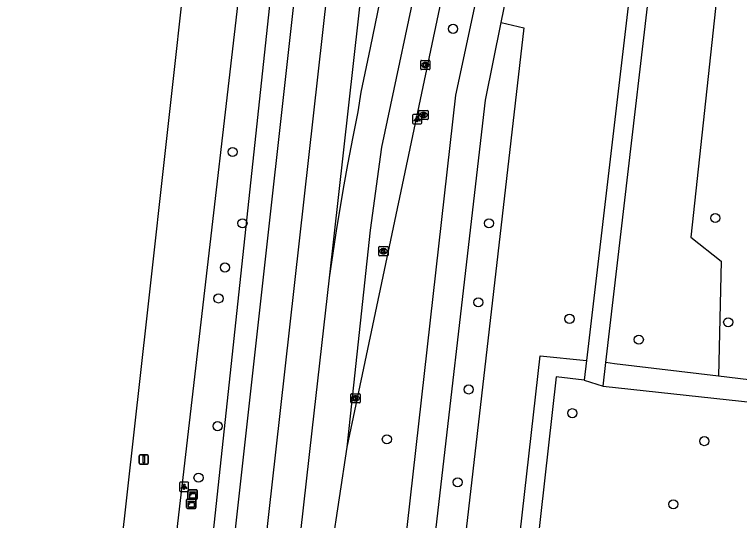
# Model space of a CAD drawing. Extents: x 161928 to 163055, y 386475 to 387428.
# Drawn here: x 161985.6 to 162063.8, y 387155 to 387209.5 of the extents above; entities that cross this region are included whole.
import ezdxf

# ---------------------------------------------------------------- set-up
doc = ezdxf.new("R2010")
doc.units = 0
for name, color, linetype in [('IMGEO_Berm_groen', 7, 'Continuous'), ('IMGEO_Boom', 7, 'Continuous'), ('IMGEO_Fietspad_gesloten', 7, 'Continuous'), ('IMGEO_Groenvoorziening', 7, 'Continuous'), ('IMGEO_Kast', 7, 'Continuous'), ('IMGEO_Kolk', 7, 'Continuous'), ('IMGEO_Lichtpunt', 7, 'Continuous'), ('IMGEO_Rijbaan_regionaal_gesloten', 7, 'Continuous'), ('IMGEO_Rioolput', 7, 'Continuous'), ('IMGEO_Verkeersbordpaal', 7, 'Continuous'), ('IMGEO_Voetpad_gesloten', 7, 'Continuous'), ('IMGEO_Voetpad_halfverhard', 7, 'Continuous'), ('IMGEO_Voetpad_open', 7, 'Continuous')]:
    doc.layers.add(name, color=color, linetype=linetype)

msp = doc.modelspace()

# ---------------------------------------------------------------- linework, layer by layer
at = {"layer": 'IMGEO_Berm_groen'}
for points in [[(162012.681, 387235.942), (162014.311, 387250), (162016.656, 387270.226), (162019.502, 387269.923), (162006.736, 387150.79), (162002.858, 387151.25), (162012.681, 387235.942)], [(162038.134, 387208.656), (162040.565, 387208.08), (162024.438, 387067.877), (162030.057, 387064.33)]]:
    msp.add_lwpolyline(points, dxfattribs=at)
at = {"layer": 'IMGEO_Boom'}
for centre in [(162032.944, 387207.984), (162009.16, 387194.715), (162061.205, 387187.594), (162010.231, 387187.021), (162036.802, 387187.021), (162008.334, 387182.261), (162007.645, 387178.923), (162035.657, 387178.496), (162045.493, 387176.729), (162062.604, 387176.364), (162052.965, 387174.493), (162034.621, 387169.115), (162045.795, 387166.558), (162007.543, 387165.161), (162025.799, 387163.741), (162060.024, 387163.545), (162005.493, 387159.601), (162033.432, 387159.107), (162056.678, 387156.742)]:
    msp.add_circle(centre, 0.489, dxfattribs=at)
at = {"layer": 'IMGEO_Fietspad_gesloten'}
for points in [[(162040.471, 387232.592), (162037.487, 387220.819), (162033.193, 387200.82), (162015.741, 387045.758)], [(162038.134, 387208.656), (162040.505, 387220.272), (162043.612, 387232.216)], [(162018.878, 387045.34), (162029.935, 387143.979), (162036.431, 387200.283), (162038.134, 387208.656)]]:
    msp.add_lwpolyline(points, dxfattribs=at)
at = {"layer": 'IMGEO_Groenvoorziening'}
msp.add_lwpolyline([(162063.358, 387229.848), (162058.584, 387185.522), (162061.857, 387182.931), (162061.566, 387170.54)], dxfattribs=at)
at = {"layer": 'IMGEO_Kast'}
for p, q in [((162004.354, 387157.366), (162004.354, 387158.207)), ((162004.354, 387158.207), (162004.354, 387157.366)), ((162004.429, 387158.291), (162005.27, 387158.291)), ((162005.27, 387158.291), (162004.429, 387158.291)), ((162005.354, 387158.216), (162005.354, 387157.375)), ((162005.354, 387157.375), (162005.354, 387158.216)), ((162004.213, 387156.376), (162004.213, 387157.217)), ((162004.213, 387157.217), (162004.213, 387156.376)), ((162004.288, 387157.301), (162005.129, 387157.301)), ((162005.129, 387157.301), (162004.288, 387157.301)), ((162005.279, 387157.291), (162004.438, 387157.291)), ((162004.438, 387157.291), (162005.279, 387157.291)), ((162005.213, 387157.226), (162005.213, 387156.385)), ((162005.213, 387156.385), (162005.213, 387157.226)), ((162005.138, 387156.301), (162004.297, 387156.301)), ((162004.297, 387156.301), (162005.138, 387156.301))]:
    msp.add_line(p, q, dxfattribs=at)
for points in [[(162004.549, 387158.081), (162005.149, 387158.081), (162005.149, 387157.996), (162004.549, 387157.996), (162004.549, 387158.081)], [(162004.549, 387157.906), (162005.149, 387157.906), (162005.149, 387157.417), (162004.549, 387157.417), (162004.549, 387157.906)], [(162004.408, 387157.091), (162005.008, 387157.091), (162005.008, 387157.006), (162004.408, 387157.006), (162004.408, 387157.091)], [(162004.408, 387156.916), (162005.008, 387156.916), (162005.008, 387156.427), (162004.408, 387156.427), (162004.408, 387156.916)]]:
    msp.add_lwpolyline(points, dxfattribs=at)
for centre in [(162004.633, 387157.755), (162004.492, 387156.765)]:
    msp.add_circle(centre, 0.0377, dxfattribs=at)
for centre, start, end in [((162004.432, 387158.213), 92.4484, 184.28452), ((162004.432, 387158.213), 92.4484, 184.28452), ((162005.276, 387158.213), 2.4484, 94.28452), ((162005.276, 387158.213), 2.4484, 94.28452), ((162004.432, 387157.369), 182.4484, 274.28452), ((162004.432, 387157.369), 182.4484, 274.28452), ((162005.276, 387157.369), 272.4484, 4.28452), ((162005.276, 387157.369), 272.4484, 4.28452), ((162004.291, 387157.223), 92.4484, 184.28452), ((162004.291, 387157.223), 92.4484, 184.28452), ((162005.135, 387157.223), 2.4484, 94.28452), ((162005.135, 387157.223), 2.4484, 94.28452), ((162004.291, 387156.379), 182.4484, 274.28452), ((162004.291, 387156.379), 182.4484, 274.28452), ((162005.135, 387156.379), 272.4484, 4.28452), ((162005.135, 387156.379), 272.4484, 4.28452)]:
    msp.add_arc(centre, 0.0779, start, end, dxfattribs=at)
at = {"layer": 'IMGEO_Kolk'}
for p, q in [((162029.446, 387203.658), (162029.446, 387204.51)), ((162029.521, 387204.584), (162030.373, 387204.584)), ((162029.934, 387204.364), (162029.959, 387204.364)), ((162030.447, 387204.51), (162030.447, 387203.658)), ((162030.373, 387203.584), (162029.521, 387203.584)), ((162029.957, 387203.804), (162029.932, 387203.804)), ((162024.928, 387183.589), (162024.928, 387184.441)), ((162025.003, 387184.515), (162025.855, 387184.515)), ((162025.416, 387184.295), (162025.441, 387184.295)), ((162025.929, 387184.441), (162025.929, 387183.589)), ((162025.855, 387183.515), (162025.003, 387183.515)), ((162025.439, 387183.735), (162025.414, 387183.735)), ((162021.923, 387167.736), (162021.923, 387168.588)), ((162021.998, 387168.662), (162022.85, 387168.662)), ((162022.411, 387168.442), (162022.436, 387168.442)), ((162022.924, 387168.588), (162022.924, 387167.736)), ((162022.85, 387167.662), (162021.998, 387167.662)), ((162022.434, 387167.882), (162022.409, 387167.882))]:
    msp.add_line(p, q, dxfattribs=at)
for points in [[(162029.446, 387203.658), (162029.446, 387204.51)], [(162029.521, 387204.584), (162030.373, 387204.584)], [(162029.767, 387204.284), (162029.89, 387204.284), (162029.89, 387204.133), (162030.02, 387204.284), (162030.184, 387204.284), (162030.038, 387204.133), (162030.191, 387203.884), (162030.039, 387203.884), (162029.954, 387204.048), (162029.89, 387203.981), (162029.89, 387203.884), (162029.767, 387203.884), (162029.767, 387204.284)], [(162030.447, 387204.51), (162030.447, 387203.658)], [(162030.373, 387203.584), (162029.521, 387203.584)], [(162024.928, 387183.589), (162024.928, 387184.441)], [(162025.003, 387184.515), (162025.855, 387184.515)], [(162025.249, 387184.215), (162025.372, 387184.215), (162025.372, 387184.064), (162025.502, 387184.215), (162025.666, 387184.215), (162025.52, 387184.064), (162025.673, 387183.815), (162025.521, 387183.815), (162025.436, 387183.979), (162025.372, 387183.912), (162025.372, 387183.815), (162025.249, 387183.815), (162025.249, 387184.215)], [(162025.929, 387184.441), (162025.929, 387183.589)], [(162025.855, 387183.515), (162025.003, 387183.515)], [(162021.923, 387167.736), (162021.923, 387168.588)], [(162021.998, 387168.662), (162022.85, 387168.662)], [(162022.244, 387168.362), (162022.367, 387168.362), (162022.367, 387168.211), (162022.497, 387168.362), (162022.661, 387168.362), (162022.515, 387168.211), (162022.668, 387167.962), (162022.516, 387167.962), (162022.431, 387168.126), (162022.367, 387168.059), (162022.367, 387167.962), (162022.244, 387167.962), (162022.244, 387168.362)], [(162022.924, 387168.588), (162022.924, 387167.736)], [(162022.85, 387167.662), (162021.998, 387167.662)]]:
    msp.add_lwpolyline(points, dxfattribs=at)
for centre, start, end in [((162029.523, 387204.508), 91.55205, 178.44795), ((162029.523, 387204.508), 91.55205, 178.44795), ((162030.371, 387204.508), 1.55205, 88.44795), ((162030.371, 387204.508), 1.55205, 88.44795), ((162029.523, 387203.66), 181.55205, 268.44795), ((162029.523, 387203.66), 181.55205, 268.44795), ((162030.371, 387203.66), 271.55205, 358.44795), ((162030.371, 387203.66), 271.55205, 358.44795), ((162025.005, 387184.439), 91.55205, 178.44795), ((162025.005, 387184.439), 91.55205, 178.44795), ((162025.853, 387184.439), 1.55205, 88.44795), ((162025.853, 387184.439), 1.55205, 88.44795), ((162025.005, 387183.591), 181.55205, 268.44795), ((162025.005, 387183.591), 181.55205, 268.44795), ((162025.853, 387183.591), 271.55205, 358.44795), ((162025.853, 387183.591), 271.55205, 358.44795), ((162022, 387168.586), 91.55205, 178.44795), ((162022, 387168.586), 91.55205, 178.44795), ((162022.848, 387168.586), 1.55205, 88.44795), ((162022.848, 387168.586), 1.55205, 88.44795), ((162022, 387167.738), 181.55205, 268.44795), ((162022, 387167.738), 181.55205, 268.44795), ((162022.848, 387167.738), 271.55205, 358.44795), ((162022.848, 387167.738), 271.55205, 358.44795)]:
    msp.add_arc(centre, 0.0765, start, end, dxfattribs=at)
for centre, major_axis, ratio, start_param, end_param in [((162029.933, 387204.084), (-0.387, 0.002), 0.722429, 4.712389, 7.853982), ((162029.958, 387204.084), (-0.39, 0.002), 0.717154, 1.570796, 4.712389), ((162025.415, 387184.015), (-0.387, 0.002), 0.722429, 4.712389, 7.853982), ((162025.44, 387184.015), (-0.39, 0.002), 0.717154, 1.570796, 4.712389), ((162022.41, 387168.162), (-0.387, 0.002), 0.722429, 4.712389, 7.853982), ((162022.435, 387168.162), (-0.39, 0.002), 0.717154, 1.570796, 4.712389)]:
    msp.add_ellipse(centre, major_axis=major_axis, ratio=ratio, start_param=start_param, end_param=end_param, dxfattribs=at)
at = {"layer": 'IMGEO_Lichtpunt'}
for p, q in [((162028.573, 387198.652), (162028.573, 387197.845)), ((162028.573, 387198.652), (162028.573, 387197.845)), ((162029.475, 387198.747), (162028.667, 387198.747)), ((162029.475, 387198.747), (162028.667, 387198.747)), ((162029.569, 387197.845), (162029.569, 387198.652)), ((162029.569, 387197.845), (162029.569, 387198.652)), ((162028.667, 387197.751), (162029.475, 387197.751)), ((162028.667, 387197.751), (162029.475, 387197.751)), ((162003.433, 387159.027), (162003.433, 387158.22)), ((162003.433, 387159.027), (162003.433, 387158.22)), ((162004.335, 387159.122), (162003.527, 387159.122)), ((162004.335, 387159.122), (162003.527, 387159.122)), ((162004.429, 387158.22), (162004.429, 387159.027)), ((162004.429, 387158.22), (162004.429, 387159.027)), ((162003.527, 387158.126), (162004.335, 387158.126)), ((162003.527, 387158.126), (162004.335, 387158.126))]:
    msp.add_line(p, q, dxfattribs=at)
for points in [[(162028.947, 387198.316), (162028.986, 387198.288), (162028.798, 387198.026), (162028.76, 387198.053), (162028.947, 387198.316)], [(162029.049, 387198.268), (162029.096, 387198.268), (162029.096, 387197.946), (162029.049, 387197.946), (162029.049, 387198.268)], [(162029.159, 387198.288), (162029.197, 387198.315), (162029.384, 387198.053), (162029.345, 387198.025), (162029.159, 387198.288)], [(162003.807, 387158.691), (162003.846, 387158.663), (162003.658, 387158.401), (162003.62, 387158.428), (162003.807, 387158.691)], [(162003.909, 387158.643), (162003.956, 387158.643), (162003.956, 387158.321), (162003.909, 387158.321), (162003.909, 387158.643)], [(162004.019, 387158.663), (162004.057, 387158.69), (162004.244, 387158.428), (162004.205, 387158.4), (162004.019, 387158.663)]]:
    msp.add_lwpolyline(points, dxfattribs=at)
for centre in [(162029.072, 387198.45), (162003.932, 387158.825)]:
    msp.add_circle(centre, 0.0994, dxfattribs=at)
for centre, start, end in [((162028.667, 387198.652), 90, 180), ((162028.667, 387198.652), 90, 180), ((162029.475, 387198.652), 0, 90), ((162029.475, 387198.652), 0, 90), ((162028.667, 387197.845), 180, 270), ((162028.667, 387197.845), 180, 270), ((162029.475, 387197.845), 270, 0), ((162029.475, 387197.845), 270, 360), ((162003.527, 387159.027), 90, 180), ((162003.527, 387159.027), 90, 180), ((162004.335, 387159.027), 0, 90), ((162004.335, 387159.027), 0, 90), ((162003.527, 387158.22), 180, 270), ((162003.527, 387158.22), 180, 270), ((162004.335, 387158.22), 270, 0), ((162004.335, 387158.22), 270, 360)]:
    msp.add_arc(centre, 0.0946, start, end, dxfattribs=at)
at = {"layer": 'IMGEO_Rijbaan_regionaal_gesloten'}
for points in [[(161985.65, 387049.083), (162000, 387177.371), (162006.579, 387236.694), (162008.055, 387250), (162012.98, 387294.179), (162019.411, 387351.497), (162026.896, 387418.212)], [(161997.606, 387047.891), (162000, 387069.001), (162009.068, 387150.514), (162018.492, 387235.226), (162020.135, 387250), (162020.419, 387252.551), (162022.337, 387269.621), (162025.462, 387297.428), (162030.762, 387344.212), (162039.047, 387417.345)], [(162042.307, 387417.112), (162041.019, 387405.95), (162033.924, 387342.322), (162032.583, 387330.366), (162021.925, 387234.892), (162013.785, 387162.349), (162000.892, 387047.542)], [(162045.829, 387416.861), (162041.509, 387378.17), (162037.206, 387339.705), (162025.612, 387235.81), (162025.392, 387233.155), (162020.58, 387190.135), (162019.567, 387181.129)], [(162021.532, 387162.891), (162024.033, 387186.285), (162025.244, 387195.236), (162034.253, 387237.51), (162037.077, 387249.016), (162042.646, 387272.239), (162053.953, 387319.089), (162063.379, 387357.951), (162065.611, 387367.345), (162069.516, 387383.537), (162073.154, 387398.872), (162076.154, 387411.399)], [(162029.99, 387234.463), (162029.83, 387232.411), (162028.451, 387226.445), (162027.374, 387221.631), (162025.057, 387210.996), (162023.993, 387205.94), (162023.008, 387201.169), (162022.652, 387199.02), (162022.143, 387196.359), (162021.551, 387193.35), (162021.15, 387191.187), (162020.357, 387186.458), (162019.567, 387181.129)], [(162021.532, 387162.891), (162031.497, 387210.247), (162036.971, 387233.011)], [(162019.567, 387181.129), (162017.716, 387164.665), (162012.204, 387115.841), (162006.204, 387062.186), (162004.52, 387047.158)], [(162008.079, 387046.78), (162019.854, 387151.971), (162021.532, 387162.891)]]:
    msp.add_lwpolyline(points, dxfattribs=at)
at = {"layer": 'IMGEO_Rioolput'}
for p, q in [((162029.253, 387198.273), (162029.253, 387199.125)), ((162029.328, 387199.199), (162030.18, 387199.199)), ((162029.741, 387198.979), (162029.766, 387198.979)), ((162030.254, 387199.125), (162030.254, 387198.273)), ((162030.18, 387198.199), (162029.328, 387198.199)), ((162029.764, 387198.419), (162029.739, 387198.419))]:
    msp.add_line(p, q, dxfattribs=at)
for points in [[(162029.253, 387198.273), (162029.253, 387199.125)], [(162029.328, 387199.199), (162030.18, 387199.199)], [(162029.842, 387198.897), (162029.59, 387198.899), (162029.59, 387198.499)], [(162029.768, 387198.818), (162029.714, 387198.818), (162029.714, 387198.737)], [(162030.254, 387199.125), (162030.254, 387198.273)], [(162030.18, 387198.199), (162029.328, 387198.199)], [(162029.59, 387198.499), (162029.714, 387198.499), (162029.714, 387198.661), (162029.725, 387198.661)], [(162029.714, 387198.737), (162029.766, 387198.737)], [(162029.772, 387198.632), (162029.843, 387198.499), (162029.983, 387198.499), (162029.918, 387198.625)]]:
    msp.add_lwpolyline(points, dxfattribs=at)
for centre, radius, start, end in [((162029.33, 387199.123), 0.0765, 91.55205, 178.44795), ((162029.33, 387199.123), 0.0765, 91.55205, 178.44795), ((162029.774, 387198.722), 0.0964, 77.00612, 93.18647), ((162029.788, 387198.779), 0.0378, 276.66336, 79.67722), ((162029.841, 387198.787), 0.109, 350.36119, 89.41601), ((162029.839, 387198.787), 0.112, 277.58423, 350.98172), ((162030.178, 387199.123), 0.0765, 1.55205, 88.44795), ((162030.178, 387199.123), 0.0765, 1.55205, 88.44795), ((162029.33, 387198.275), 0.0765, 181.55205, 268.44795), ((162029.33, 387198.275), 0.0765, 181.55205, 268.44795), ((162029.724, 387198.608), 0.0533, 26.02933, 88.69889), ((162029.75, 387198.926), 0.19, 274.7715, 282.96867), ((162029.823, 387198.572), 0.108, 29.51342, 73.79051), ((162030.178, 387198.275), 0.0765, 271.55205, 358.44795), ((162030.178, 387198.275), 0.0765, 271.55205, 358.44795)]:
    msp.add_arc(centre, radius, start, end, dxfattribs=at)
for centre, major_axis, ratio, start_param, end_param in [((162029.74, 387198.699), (-0.387, 0.002), 0.722429, 4.712389, 7.853982), ((162029.765, 387198.699), (-0.39, 0.002), 0.717154, 1.570796, 4.712389)]:
    msp.add_ellipse(centre, major_axis=major_axis, ratio=ratio, start_param=start_param, end_param=end_param, dxfattribs=at)
at = {"layer": 'IMGEO_Verkeersbordpaal'}
for p, q in [((161999.188, 387162.079), (161999.978, 387162.079)), ((161999.978, 387162.079), (161999.188, 387162.079)), ((161999.088, 387161.179), (161999.088, 387161.979)), ((161999.088, 387161.979), (161999.088, 387161.179)), ((162000.078, 387161.979), (162000.078, 387161.179)), ((162000.078, 387161.179), (162000.078, 387161.979)), ((161999.978, 387161.079), (161999.188, 387161.079)), ((161999.188, 387161.079), (161999.978, 387161.079))]:
    msp.add_line(p, q, dxfattribs=at)
msp.add_lwpolyline([(161999.508, 387161.954), (161999.658, 387161.954), (161999.658, 387161.204), (161999.508, 387161.204), (161999.508, 387161.954)], dxfattribs=at)
for centre, start, end in [((161999.188, 387161.979), 90, 180), ((161999.188, 387161.979), 90, 180), ((161999.978, 387161.979), 0, 90), ((161999.978, 387161.979), 360, 90), ((161999.188, 387161.179), 180, 270), ((161999.188, 387161.179), 180, 270), ((161999.978, 387161.179), 270, 0), ((161999.978, 387161.179), 270, 0)]:
    msp.add_arc(centre, 0.1, start, end, dxfattribs=at)
at = {"layer": 'IMGEO_Voetpad_gesloten'}
for points in [[(162049.139, 387169.476), (162049.393, 387172.012)], [(162061.566, 387170.54), (162050.362, 387171.879), (162049.393, 387172.012)], [(162067.195, 387169.868), (162061.566, 387170.54)], [(162049.139, 387169.476), (162067.023, 387167.532)]]:
    msp.add_lwpolyline(points, dxfattribs=at)
at = {"layer": 'IMGEO_Voetpad_halfverhard'}
for points in [[(162030.057, 387064.33), (162042.319, 387172.747), (162047.318, 387172.22)], [(162047.073, 387170.133), (162044.069, 387170.473), (162030.578, 387050.379)]]:
    msp.add_lwpolyline(points, dxfattribs=at)
at = {"layer": 'IMGEO_Voetpad_open'}
for points in [[(162054.209, 387230.945), (162047.318, 387172.22)], [(162049.393, 387172.012), (162056.285, 387230.69)], [(162047.318, 387172.22), (162047.073, 387170.133)], [(162047.073, 387170.133), (162049.139, 387169.476)]]:
    msp.add_lwpolyline(points, dxfattribs=at)

doc.saveas('drawing.dxf')
